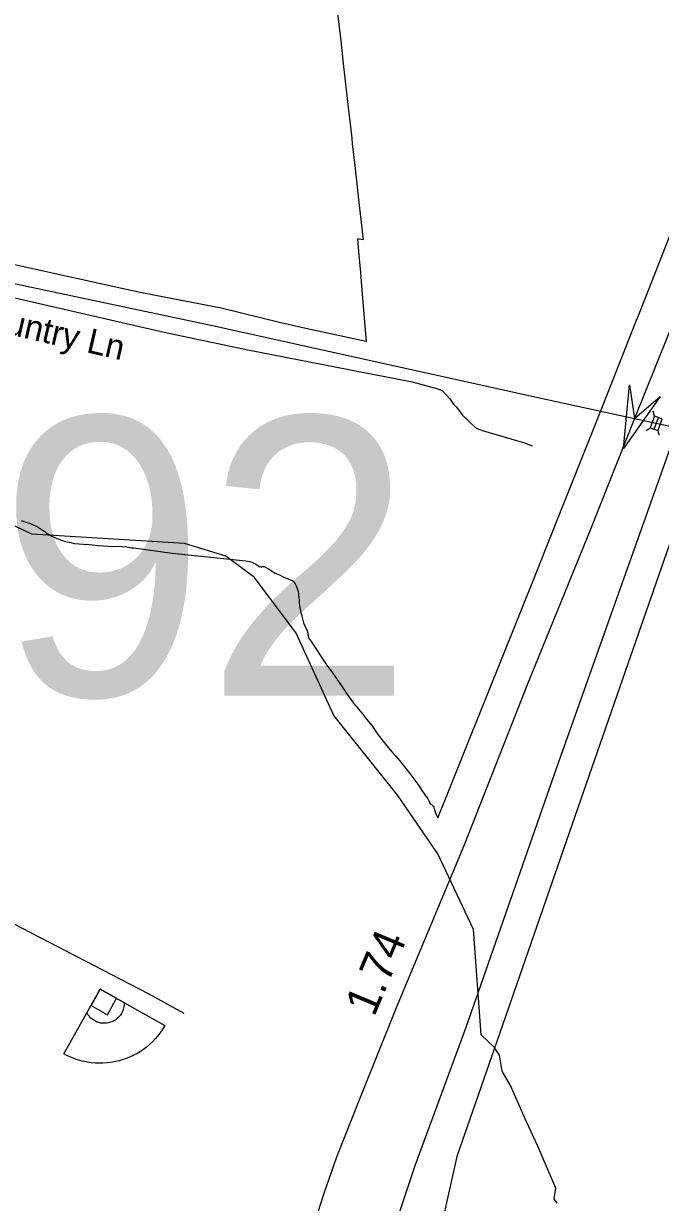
# Model space of a CAD drawing. Extents: x 2220236 to 2384410, y 720751 to 894131.
# Drawn here: x 2327342 to 2329781, y 803506 to 808018 of the extents above; entities that cross this region are included whole.
import ezdxf

# ---------------------------------------------------------------- set-up
doc = ezdxf.new("R2010")
doc.units = 0
doc.layers.add('Default', color=7, linetype='Continuous')

msp = doc.modelspace()

# ---------------------------------------------------------------- linework, layer by layer
at = {"layer": 'Default'}
for p, q in [((2329758.9, 806516.1), (2329754, 806534.3)), ((2329757.2, 806466.1), (2329773.7, 806510.7)), ((2329726.8, 806461), (2329742.4, 806471.6)), ((2329777, 806442.5), (2329772.1, 806460.6))]:
    msp.add_line(p, q, dxfattribs=at)
for points in [[(2330767.9, 809398), (2330708.6, 809236.7), (2330564.4, 808826.8), (2330389.8, 808316.1), (2330199.4, 807808), (2330072.4, 807474.6), (2329892.6, 807030), (2329681.9, 806506.8)], [(2328545, 808056.9), (2328556.8, 807952.8), (2328566.5, 807866), (2328579.2, 807752.8), (2328586.8, 807686.6), (2328594, 807622.5), (2328598.8, 807579.1), (2328601.2, 807556.6), (2328609, 807487.2), (2328617, 807416.8), (2328625, 807344.4), (2328633.5, 807268.9), (2328642.2, 807190.1), (2328626.8, 807193), (2328621.5, 807193.3), (2328626.5, 807130.5), (2328632, 807065.1), (2328637.5, 806998), (2328653.8, 806801.4), (2328618.5, 806809.1), (2328434, 806849.2), (2328327.2, 806872.4), (2328099.2, 806929.4), (2327801, 806986.6), (2327718.2, 807004.5), (2327579, 807034.7), (2327569.5, 807036.9), (2327509.2, 807050.6), (2327474.8, 807058.2), (2327429.5, 807068.1), (2327378, 807079.4), (2327347.8, 807086.1), (2327175, 807124.6)], [(2328545, 808056.9), (2328556.8, 807952.8), (2328566.5, 807866), (2328579.2, 807752.8), (2328586.8, 807686.6), (2328594, 807622.5), (2328598.8, 807579.1), (2328601.2, 807556.6), (2328609, 807487.2), (2328617, 807416.8), (2328625, 807344.4), (2328633.5, 807268.9), (2328642.2, 807190.1), (2328626.8, 807193), (2328621.5, 807193.3), (2328626.5, 807130.5), (2328632, 807065.1), (2328637.5, 806998), (2328653.8, 806801.4), (2328618.5, 806809.1), (2328434, 806849.2), (2328327.2, 806872.4), (2328099.2, 806929.4), (2327801, 806986.6), (2327718.2, 807004.5), (2327579, 807034.7), (2327569.5, 807036.9), (2327509.2, 807050.6), (2327474.8, 807058.2), (2327429.5, 807068.1), (2327378, 807079.4), (2327347.8, 807086.1), (2327175, 807124.6)], [(2318345.2, 807751.5), (2319665, 807707.7), (2320578.7, 807687.5), (2321488.8, 807653.4), (2322722.5, 807614.6), (2323518.4, 807589.3), (2324728.3, 807544.3), (2324902.4, 807526.2), (2325030.8, 807503.6), (2325142.6, 807496.8), (2325246.8, 807477.8), (2325341, 807454.9), (2325551.4, 807403.2), (2325809.9, 807348), (2326238.6, 807260.7), (2327130.5, 807060.4), (2328066, 806862.6), (2329318.5, 806586.2), (2329681.9, 806506.8), (2329765.5, 806488.4), (2329846, 806471)], [(2327333.5, 806115.9), (2327342.8, 806112.8), (2327352, 806110.1), (2327358.8, 806107.8), (2327365, 806106.1), (2327370.8, 806103.8), (2327376.5, 806101.2), (2327382, 806099.1), (2327394.2, 806093.6), (2327405.8, 806086.3), (2327413.2, 806080.8), (2327423, 806074.2), (2327428, 806069.6), (2327433.5, 806065.4), (2327437.5, 806063.5), (2327442.5, 806060.9), (2327450.5, 806056.8), (2327459, 806052.1), (2327464.8, 806049.9), (2327469.8, 806047.6), (2327475.2, 806046), (2327481.2, 806044.2), (2327485.5, 806041.7), (2327491.5, 806039.8), (2327498.2, 806037.3), (2327509.2, 806034.9), (2327522.5, 806032.5), (2327536.2, 806028.3), (2327554.8, 806026.8), (2327571.2, 806026), (2327579, 806025.1), (2327585.5, 806025.9), (2327593, 806024.8), (2327606.5, 806022.8), (2327627.2, 806020.2), (2327648, 806018.8), (2327685.8, 806016.9), (2327704.2, 806018.1), (2327721, 806016.9), (2327737, 806015.6), (2327755.8, 806012.3), (2327763.8, 806011.2), (2327911.5, 805991.2), (2328193.2, 805961.8), (2328208, 805958.9), (2328216.8, 805957.1), (2328224, 805953.6), (2328230.8, 805950.1), (2328239.8, 805943.6), (2328243.8, 805940.7), (2328247.2, 805939.9), (2328252, 805937.9), (2328256.5, 805940), (2328262, 805940.7), (2328266.5, 805938.6), (2328275.5, 805933.8), (2328286, 805927.4), (2328295.8, 805921.4), (2328306.2, 805915.1), (2328321.8, 805907.8), (2328336, 805900.3), (2328358.5, 805891.5), (2328364, 805889.8), (2328368.2, 805888.5), (2328372, 805886.2), (2328375.8, 805883.7), (2328378.8, 805879.4), (2328382.2, 805873.7), (2328386.2, 805866.9), (2328389, 805859.4), (2328391.5, 805852.6), (2328393.5, 805844.9), (2328394.8, 805837.1), (2328395.2, 805831.2), (2328395.8, 805821.8), (2328397, 805812.1), (2328397.5, 805801), (2328399, 805791.3), (2328401.2, 805777.4), (2328404.5, 805764.5), (2328407.5, 805752.6), (2328409, 805744.6), (2328411.5, 805735.1), (2328414.2, 805725.2), (2328418, 805716.4), (2328420.5, 805710), (2328422.8, 805706.7), (2328425, 805701), (2328428, 805695.1), (2328429, 805689.5), (2328430.2, 805685.6), (2328430.8, 805680.7), (2328431.5, 805675.9), (2328433.8, 805669.9), (2328436.2, 805664.1), (2328440.5, 805657.4), (2328461.8, 805626.4), (2328476, 805604.7), (2328487.2, 805586.8), (2328500, 805567.5), (2328513.2, 805548.4), (2328525, 805532.9), (2328543, 805507.9), (2328569.8, 805468.6), (2328582, 805450.3), (2328593.8, 805433.4), (2328606, 805416.7), (2328615.8, 805405.7), (2328624.5, 805394.6), (2328632.2, 805384.9), (2328641.2, 805374.6), (2328650.8, 805361.8), (2328662.2, 805348.1), (2328675.5, 805331.3), (2328691, 805308.8), (2328699, 805297.2), (2328709, 805284.4), (2328716.5, 805274.1), (2328728.2, 805260.3), (2328739.5, 805246.4), (2328753.8, 805229.9), (2328766.8, 805215.7), (2328781.5, 805197.9), (2328795.5, 805180.1), (2328806.2, 805166.6), (2328821.8, 805147.8), (2328837.2, 805127.2), (2328854.2, 805103.6), (2328870.2, 805079.1), (2328873.2, 805074.2), (2328878.2, 805069.2), (2328881.5, 805062.4), (2328884.8, 805058.2), (2328890, 805051.7), (2328892.2, 805048.4), (2328893, 805046.2), (2328895, 805040.6), (2328897.5, 805034.5), (2328900.5, 805031.1), (2328904.5, 805028.8), (2328908, 805025.6), (2328912.2, 805023.4), (2328913, 805019.6), (2328914, 805016.6), (2328914.5, 805014), (2328916.5, 805008.4), (2328918.5, 805002.5), (2328919, 805000.4), (2328920.5, 804993.8), (2328924.8, 804985.6), (2328928.8, 804977.9), (2328969.2, 805079.1), (2329045.8, 805270.7), (2329166.8, 805571), (2329310.2, 805928.1), (2329341.2, 806005.8), (2329499.2, 806401.9), (2329529.5, 806478.2), (2329578, 806600.8), (2329689.8, 806882.9), (2329697.2, 806901.6), (2329721.2, 806962.3), (2329964.5, 807579.1)], [(2327333.5, 806115.9), (2327342.8, 806112.8), (2327352, 806110.1), (2327358.8, 806107.8), (2327365, 806106.1), (2327370.8, 806103.8), (2327376.5, 806101.2), (2327382, 806099.1), (2327394.2, 806093.6), (2327405.8, 806086.3), (2327413.2, 806080.8), (2327423, 806074.2), (2327428, 806069.6), (2327433.5, 806065.4), (2327437.5, 806063.5), (2327442.5, 806060.9), (2327450.5, 806056.8), (2327459, 806052.1), (2327464.8, 806049.9), (2327469.8, 806047.6), (2327475.2, 806046), (2327481.2, 806044.2), (2327485.5, 806041.7), (2327491.5, 806039.8), (2327498.2, 806037.3), (2327509.2, 806034.9), (2327522.5, 806032.5), (2327536.2, 806028.3), (2327554.8, 806026.8), (2327571.2, 806026), (2327579, 806025.1), (2327585.5, 806025.9), (2327593, 806024.8), (2327606.5, 806022.8), (2327627.2, 806020.2), (2327648, 806018.8), (2327685.8, 806016.9), (2327704.2, 806018.1), (2327721, 806016.9), (2327737, 806015.6), (2327755.8, 806012.3), (2327763.8, 806011.2), (2327911.5, 805991.2), (2328193.2, 805961.8), (2328208, 805958.9), (2328216.8, 805957.1), (2328224, 805953.6), (2328230.8, 805950.1), (2328239.8, 805943.6), (2328243.8, 805940.7), (2328247.2, 805939.9), (2328252, 805937.9), (2328256.5, 805940), (2328262, 805940.7), (2328266.5, 805938.6), (2328275.5, 805933.8), (2328286, 805927.4), (2328295.8, 805921.4), (2328306.2, 805915.1), (2328321.8, 805907.8), (2328336, 805900.3), (2328358.5, 805891.5), (2328364, 805889.8), (2328368.2, 805888.5), (2328372, 805886.2), (2328375.8, 805883.7), (2328378.8, 805879.4), (2328382.2, 805873.7), (2328386.2, 805866.9), (2328389, 805859.4), (2328391.5, 805852.6), (2328393.5, 805844.9), (2328394.8, 805837.1), (2328395.2, 805831.2), (2328395.8, 805821.8), (2328397, 805812.1), (2328397.5, 805801), (2328399, 805791.3), (2328401.2, 805777.4), (2328404.5, 805764.5), (2328407.5, 805752.6), (2328409, 805744.6), (2328411.5, 805735.1), (2328414.2, 805725.2), (2328418, 805716.4), (2328420.5, 805710), (2328422.8, 805706.7), (2328425, 805701), (2328428, 805695.1), (2328429, 805689.5), (2328430.2, 805685.6), (2328430.8, 805680.7), (2328431.5, 805675.9), (2328433.8, 805669.9), (2328436.2, 805664.1), (2328440.5, 805657.4), (2328461.8, 805626.4), (2328476, 805604.7), (2328487.2, 805586.8), (2328500, 805567.5), (2328513.2, 805548.4), (2328525, 805532.9), (2328543, 805507.9), (2328569.8, 805468.6), (2328582, 805450.3), (2328593.8, 805433.4), (2328606, 805416.7), (2328615.8, 805405.7), (2328624.5, 805394.6), (2328632.2, 805384.9), (2328641.2, 805374.6), (2328650.8, 805361.8), (2328662.2, 805348.1), (2328675.5, 805331.3), (2328691, 805308.8), (2328699, 805297.2), (2328709, 805284.4), (2328716.5, 805274.1), (2328728.2, 805260.3), (2328739.5, 805246.4), (2328753.8, 805229.9), (2328766.8, 805215.7), (2328781.5, 805197.9), (2328795.5, 805180.1), (2328806.2, 805166.6), (2328821.8, 805147.8), (2328837.2, 805127.2), (2328854.2, 805103.6), (2328870.2, 805079.1), (2328873.2, 805074.2), (2328878.2, 805069.2), (2328881.5, 805062.4), (2328884.8, 805058.2), (2328890, 805051.7), (2328892.2, 805048.4), (2328893, 805046.2), (2328895, 805040.6), (2328897.5, 805034.5), (2328900.5, 805031.1), (2328904.5, 805028.8), (2328908, 805025.6), (2328912.2, 805023.4), (2328913, 805019.6), (2328914, 805016.6), (2328914.5, 805014), (2328916.5, 805008.4), (2328918.5, 805002.5), (2328919, 805000.4), (2328920.5, 804993.8), (2328924.8, 804985.6), (2328928.8, 804977.9), (2328969.2, 805079.1), (2329045.8, 805270.7), (2329166.8, 805571), (2329310.2, 805928.1), (2329341.2, 806005.8), (2329499.2, 806401.9), (2329529.5, 806478.2), (2329578, 806600.8), (2329689.8, 806882.9), (2329697.2, 806901.6), (2329721.2, 806962.3), (2329964.5, 807579.1)], [(2326085.5, 807249), (2327880.4, 806836.6), (2328201.1, 806770), (2328830.1, 806646.9), (2328928.4, 806619.9), (2328946.3, 806612.2), (2328974.8, 806582.4), (2328987, 806562.7), (2328999.1, 806550.8), (2329023.4, 806518.9), (2329076, 806469.7), (2329104, 806459.8), (2329260.3, 806413.6), (2329290.6, 806402)], [(2329681.9, 806506.8), (2329514.4, 806085.3), (2329271.1, 805487.3), (2329027.8, 804870.7), (2328768.6, 804251.5), (2328631, 803907.5), (2328541.1, 803679.9), (2328493.5, 803545), (2328416.8, 803306.8), (2328300.4, 802886), (2328199.9, 802589.7), (2328131.2, 802362.1), (2328083.6, 802184.8), (2327948.7, 801711.1), (2327845.5, 801377.7), (2327767.6, 801099.8), (2327726.4, 800980.5), (2327694.3, 800894.5), (2327665.2, 800815.1), (2327643, 800763)], [(2327843.6, 800745), (2327881.6, 800862.2), (2327924.9, 800995.3), (2328087.5, 801467.7), (2328177.5, 801719.1), (2328272.7, 801989), (2328402.3, 802385.9), (2328561, 802809.3), (2328690.5, 803193), (2328841.3, 803648.2), (2329037, 804177.4), (2329150.7, 804502.9), (2329386.1, 805175), (2329608.3, 805799.5), (2329846, 806471)], [(2329942.5, 806388.6), (2329646.8, 805538.9), (2329486.8, 805079.1), (2329197, 804243.6), (2329001.2, 803681.8), (2328939.8, 803408.3)], [(2329942.5, 806388.6), (2329646.8, 805538.9), (2329486.8, 805079.1), (2329197, 804243.6), (2329001.2, 803681.8), (2328939.8, 803408.3)], [(2329385.7, 803503), (2329374.1, 803519.9), (2329380.4, 803561.1), (2329349.3, 803635), (2329311.3, 803721.6), (2329268, 803814.5), (2329206.7, 803953.9), (2329175.1, 804008.8), (2329164.5, 804070), (2329143.9, 804100.6), (2329094.3, 804148.1), (2329065, 804551.1), (2328929.1, 804840.9), (2328776.1, 805064.4), (2328531, 805369.5), (2328386.1, 805685.2), (2328225.9, 805898.5), (2328117, 805979.4), (2327957.9, 806028.7), (2327373.9, 806063.9), (2327132, 806178.7)], [(2325661.6, 805425.8), (2326471.5, 805003.4), (2327267.6, 804591.6), (2327819.8, 804306.5), (2327956, 804230.5)]]:
    msp.add_lwpolyline(points, dxfattribs=at)
for points in [[(2329780.6, 806591.4), (2329639.4, 806392.5), (2329662.2, 806635.3), (2329681.9, 806506.8)], [(2329772.1, 806460.6), (2329788.5, 806505.2), (2329758.9, 806516.1), (2329742.4, 806471.6)], [(2327635.8, 804323.1), (2327883.4, 804184), (2327879.2, 804176.7), (2327871.5, 804164.6), (2327863.9, 804153.9), (2327855.1, 804142.8), (2327846.5, 804132.7), (2327836, 804121.7), (2327825, 804111), (2327812.6, 804100.7), (2327800.9, 804092), (2327790.2, 804084.6), (2327777, 804076.7), (2327762.1, 804068.7), (2327747.3, 804061.9), (2327734.6, 804056.8), (2327719.6, 804051.7), (2327708.4, 804048.4), (2327694.9, 804045.2), (2327676.6, 804041.9), (2327662.6, 804040.2), (2327645.7, 804039.1), (2327631.4, 804039), (2327617.6, 804039.7), (2327600.8, 804041.1), (2327581.5, 804044.3), (2327567.1, 804047.3), (2327549.1, 804052.6), (2327536.1, 804057.1), (2327522.5, 804062.6), (2327507.9, 804069.3), (2327496.7, 804075.5)], [(2327635.8, 804323.1), (2327727.2, 804271.8), (2327727.4, 804264), (2327726.4, 804255.1), (2327724, 804245.3), (2327720.8, 804237.1), (2327717, 804229.7), (2327712.8, 804223.1), (2327707.4, 804216.3), (2327701.1, 804210.3), (2327694.9, 804205.6), (2327688.3, 804201.4), (2327681.1, 804197.8), (2327675.2, 804195.8), (2327667.5, 804193.6), (2327660.2, 804192.6), (2327656, 804191.9), (2327645.9, 804192.1), (2327638.5, 804193.1), (2327630.6, 804194.6), (2327623.9, 804196.9), (2327617.9, 804199.8), (2327611, 804203.5), (2327604.8, 804207.6), (2327598.8, 804212.8), (2327594.3, 804217.7), (2327589.9, 804222.9), (2327586.7, 804227.8), (2327584.4, 804231.8)], [(2327635.8, 804323.1), (2327600.5, 804260.3), (2327663.3, 804225), (2327698.6, 804287.8)]]:
    msp.add_lwpolyline(points, close=True, dxfattribs=at)

# ---------------------------------------------------------------- texts
for s, height, rotation, p in [('Rons Country Ln', 95, 347.0617, (2326787.8, 806942.7)), ('1.74', 125, 67.2872, (2328684.9, 804213.5))]:
    msp.add_text(s, height=height, rotation=rotation, dxfattribs=at).set_placement(p)
msp.add_text('192', height=1066.27, dxfattribs=at).set_placement((2326453.9, 805445.6))

doc.saveas('drawing.dxf')
